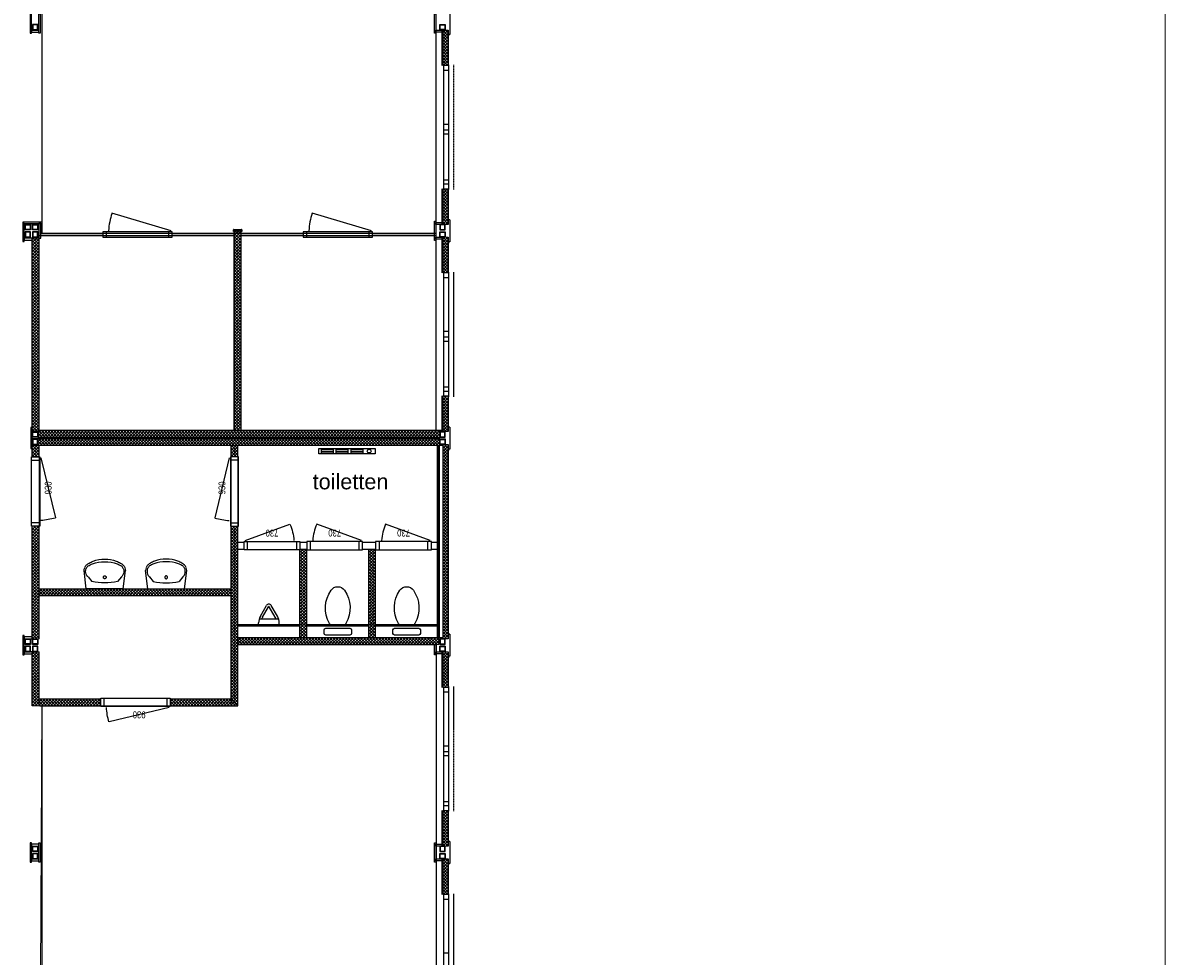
# Model space of a CAD drawing. Header units: inches. Extents: x 15 to 546804, y -66 to 267312.
# Tile 477 of 478: x 502465 to 519052, y 132134 to 145690. Entities that reach past the tile are written whole.
import ezdxf
from ezdxf.enums import TextEntityAlignment as Align

# ---------------------------------------------------------------- set-up
doc = ezdxf.new("R2010")
doc.units = ezdxf.units.IN
doc.header["$MEASUREMENT"] = 0
doc.linetypes.add('DASHDOT', pattern=[1, 0.5, -0.25, 0, -0.25])
doc.linetypes.add('DASHED', pattern=[0.75, 0.5, -0.25])
doc.layers.add('812', color=221, linetype='Continuous', plot=False)
doc.layers.add('hulplijn', color=140, linetype='Continuous', plot=False)
for name, color, linetype in [('A-0052-BESTAAND-SLOPEN', 7, 'Continuous'), ('A-1030-BE', 7, 'Continuous'), ('inbraakbeveiliging', 5, 'Continuous')]:
    doc.layers.add(name, color=color, linetype=linetype)
doc.styles.get("Standard").update_dxf_attribs({"font": 'arial.ttf'})
pattern_1 = [(135, (563402.89, 11395.54), (-22.097087, -22.097087), []), (225, (563402.89, 11395.54), (22.097087, -22.097087), [])]
pattern_2 = [(135, (563402.89, 59.54), (-22.097087, -22.097087), []), (225, (563402.89, 59.54), (22.097087, -22.097087), [])]
pattern_3 = [(135, (563402.89, 6079.54), (-22.097087, -22.097087), []), (225, (563402.89, 6079.54), (22.097087, -22.097087), [])]

# ---------------------------------------------------------------- blocks, each defined once
blk = doc.blocks.new('wc-1')
for p, q in [((-200, -65), (-200, -115)), ((175, -40), (-175, -40)), ((-175, -140), (175, -140)), ((200, -115), (200, -65)), ((-95, -190), (0, -190)), ((95, -190), (0, -190))]:
    blk.add_line(p, q)
for centre, radius, start, end in [((-175, -65), 25, 90, 180), ((-175, -115), 25, 180, 270), ((175, -65), 25, 0, 90), ((175, -115), 25, 270, 0), ((273, -433), 452, 150.2297, 214.923), ((-95, -215), 25, 90, 164.0546), ((95, -215), 25, 15.9454, 90), ((-273, -433), 452, 325.077, 29.7703), ((-7, -632), 109, 213.6308, 273.8484), ((7, -632), 109, 266.1516, 326.3692)]:
    blk.add_arc(centre, radius, start, end)
blk = doc.blocks.new('bi.dk.730.100')
for p, q in [((810, 120), (0, 120)), ((0, 120), (0, 0)), ((0, 0), (810, 0)), ((50, 120), (50, 0)), ((760, 0), (760, 120)), ((810, 0), (810, 120))]:
    blk.add_line(p, q)
at = {"flags": 128}
blk.add_lwpolyline([(17, -15), (665, -251)], dxfattribs=at)
blk.add_arc((17, 35), 708, 336.2136, 355.9423)
at = {"width": 0.8}
blk.add_attdef('DEUR', text='', height=100, dxfattribs=at).set_placement((405, -122), align=Align.MIDDLE)
blk = doc.blocks.new('bi.dk.930.100')
for p, q in [((1010, 120), (0, 120)), ((0, 120), (0, 0)), ((0, 0), (1010, 0)), ((50, 120), (50, 0)), ((960, 0), (960, 120)), ((1010, 0), (1010, 120))]:
    blk.add_line(p, q)
at = {"flags": 128}
blk.add_lwpolyline([(17, -15), (889, -226)], dxfattribs=at)
blk.add_arc((24, 29), 902, 343.5738, 357.2113)
blk = doc.blocks.new('wastafel-1')
for p, q in [((-268, 0), (-300, -265)), ((268, 0), (-268, 0)), ((268, 0), (300, -265)), ((-243, -171), (-187, -103)), ((243, -171), (187, -103))]:
    blk.add_line(p, q)
for centre, radius, start, end in [((0, -934), 851, 89.9783, 102.6529), ((1, -165), 21.1, 157.9553, 180.0105), ((1, -165), 21.1, 179.9895, 202.0447), ((1, -165), 20.7, 135.7098, 158.0206), ((0, -165), 20.2, 112.9891, 135.6713), ((0, -165), 19.8, 89.9905, 112.9423), ((0, -934), 851, 77.3474, 90.0221), ((0, -165), 19.8, 67.0577, 90.0095), ((0, -165), 20.2, 44.3287, 67.0108), ((-1, -165), 20.7, 21.9793, 44.2902), ((-1, -165), 21.1, 359.9895, 22.0447), ((-1, -165), 21.1, 337.9553, 0.0105), ((-174, -258), 126, 182.8082, 202.0374), ((-176, -259), 124, 202.0123, 224.3232), ((-169, -251), 109, 157.9535, 180.0087), ((-169, -251), 109, 179.9887, 202.0439), ((-170, -250), 107, 135.6759, 157.9867), ((-170, -251), 107, 202.0133, 224.3242), ((-172, -249), 106, 132.3533, 135.6412), ((-172, -252), 106, 224.3693, 227.959), ((-7, 94), 486, 240.9906, 249.2238), ((1, -166), 20.7, 201.9794, 224.2902), ((0, -166), 20.2, 224.3287, 247.0108), ((0, -166), 19.8, 247.0577, 270.0095), ((0, -166), 19.8, 269.9905, 292.9423), ((0, -166), 20.2, 292.9891, 315.6713), ((-1, -166), 20.7, 315.7098, 338.0207), ((7, 94), 486, 290.7687, 299.0019), ((172, -252), 106, 312.0411, 315.6307), ((172, -249), 106, 44.3588, 47.6467), ((170, -250), 107, 22.0133, 44.3242), ((170, -251), 107, 315.6758, 337.9867), ((176, -259), 124, 315.6768, 337.9877), ((169, -251), 109, 359.9913, 22.0465), ((169, -251), 109, 337.9561, 0.0113), ((174, -258), 126, 337.9626, 357.1918), ((-178, -261), 121, 224.3253, 245.9934), ((-7, 27), 456, 241.0864, 249.373), ((-1, 112), 504, 249.268, 270.0649), ((-1, 45), 475, 249.4141, 270.0648), ((1, 112), 504, 269.9382, 290.7351), ((1, 45), 475, 269.9352, 290.5859), ((7, 27), 456, 290.627, 298.9136), ((178, -261), 121, 294.0066, 315.6747)]:
    blk.add_arc(centre, radius, start, end)
blk = doc.blocks.new('urinoir-1')
for p, q in [((150, 0), (-150, 0)), ((-150, 0), (-150, -26.45)), ((150, 0), (150, -26.45)), ((-142.69, -80), (142.7, -80)), ((-123.24, -126.38), (-34.64, -279.98)), ((-92.92, -108.89), (-4.33, -262.5)), ((92.93, -108.89), (4.33, -262.5)), ((123.25, -126.38), (34.65, -279.98))]:
    blk.add_line(p, q)
for centre, radius, start, end in [((50, -26.45), 200, 180, 209.976151), ((50, -26.45), 165, 198.936493, 209.976151), ((-50, -26.45), 165, 330.024078, 341.063507), ((-50, -26.45), 200, 330.024078, 0), ((0, -260), 40, 209.976501, 330.023499), ((0, -260), 5, 209.969711, 330.030304)]:
    blk.add_arc(centre, radius, start, end)
blk = doc.blocks.new('elekkachel2000')
for p, q in [((-410, -40), (-410, 40)), ((-410, 40), (410, 40)), ((-375, 25), (-375, -25)), ((-195, 25), (-375, 25)), ((-375, 0), (-195, 0)), ((-195, -25), (-195, 25)), ((-160, 25), (-160, -25)), ((20, 25), (-160, 25)), ((-160, 0), (20, 0)), ((20, -25), (20, 25)), ((55, 25), (55, -25)), ((235, 25), (55, 25)), ((55, 0), (235, 0)), ((235, -25), (235, 25)), ((410, 40), (410, -40)), ((410, -40), (-410, -40)), ((-375, -25), (-195, -25)), ((-160, -25), (20, -25)), ((55, -25), (235, -25))]:
    blk.add_line(p, q)
blk.add_circle((323, 0), 27)

msp = doc.modelspace()

# ---------------------------------------------------------------- hatches: boundary and pattern name
at = {"layer": 'A-1030-BE', "linetype": 'Continuous', "lineweight": 0}
h = msp.add_hatch(dxfattribs=at)
h.set_pattern_fill('ANSI37', scale=250, angle=90, style=0)
h.set_pattern_definition([(135, (563402.89, -2950.46), (-22.097087, -22.097087), []), (225, (563402.89, -2950.46), (22.097087, -22.097087), [])])
h.paths.add_polyline_path([(508563, 145586), (508563, 145068), (508643, 145068), (508643, 145586)])
h = msp.add_hatch(dxfattribs=at)
h.set_pattern_fill('ANSI37', scale=250, angle=90, style=0)
h.set_pattern_definition(pattern_2)
h.paths.add_polyline_path([(508563, 142762), (508563, 143280), (508643, 143280), (508643, 142762)])
h = msp.add_hatch(dxfattribs=at)
h.set_pattern_fill('ANSI37', scale=250, angle=90, style=0)
h.set_pattern_definition([(135, (560394.39, 9106.54), (-22.097087, -22.097087), []), (225, (560394.39, 9106.54), (22.097087, -22.097087), [])])
h.paths.add_polyline_path([(505534, 139769), (505534, 142668), (505634, 142668), (505634, 139769)])
h = msp.add_hatch(dxfattribs=at)
h.set_pattern_fill('ANSI37', scale=250, angle=90, style=0)
h.set_pattern_definition([(135, (557460.89, 9002.54), (-22.097087, -22.097087), []), (225, (557460.89, 9002.54), (22.097087, -22.097087), [])])
h.paths.add_polyline_path([(502601, 139764), (502601, 142564), (502701, 142564), (502701, 139764)])
h = msp.add_hatch(dxfattribs=at)
h.set_pattern_fill('ANSI37', scale=250, angle=90, style=0)
h.set_pattern_definition(pattern_2)
h.paths.add_polyline_path([(508563, 142576), (508563, 142058), (508643, 142058), (508643, 142576)])
h = msp.add_hatch(dxfattribs=at)
h.set_pattern_fill('ANSI37', scale=250, angle=90, style=0)
h.set_pattern_definition([(135, (563402.89, 3069.54), (-22.097087, -22.097087), []), (225, (563402.89, 3069.54), (22.097087, -22.097087), [])])
h.paths.add_polyline_path([(508563, 139752), (508563, 140270), (508643, 140270), (508643, 139752)])
h = msp.add_hatch(dxfattribs=at)
h.set_pattern_fill('ANSI37', scale=250, style=0)
h.set_pattern_definition([(45, (354682.85, 84928.53), (-22.097087, 22.097087), []), (135, (354682.85, 84928.53), (-22.097087, -22.097087), [])])
h.paths.add_polyline_path([(508518, 139769), (502684, 139769), (502684, 139669), (508518, 139669)])
h = msp.add_hatch(dxfattribs=at)
h.set_pattern_fill('ANSI37', scale=250, angle=90, style=0)
h.set_pattern_definition([(135, (557460.89, 8724.54), (-22.097087, -22.097087), []), (225, (557460.89, 8724.54), (22.097087, -22.097087), [])])
h.paths.add_polyline_path([(502601, 139387), (502601, 139549), (502701, 139549), (502701, 139387)])
h = msp.add_hatch(dxfattribs=at)
h.set_pattern_fill('ANSI37', scale=250, style=0)
h.set_pattern_definition([(45, (354682.85, 84808.53), (-22.097087, 22.097087), []), (135, (354682.85, 84808.53), (-22.097087, -22.097087), [])])
h.paths.add_polyline_path([(508518, 139649), (502684, 139649), (502684, 139549), (508518, 139549)])
h = msp.add_hatch(dxfattribs=at)
h.set_pattern_fill('ANSI37', scale=250, angle=90, style=0)
h.set_pattern_definition([(135, (560347.89, 8724.54), (-22.097087, -22.097087), []), (225, (560347.89, 8724.54), (22.097087, -22.097087), [])])
h.paths.add_polyline_path([(505488, 139387), (505488, 139549), (505588, 139549), (505588, 139387)])
h = msp.add_hatch(dxfattribs=at)
h.set_pattern_fill('ANSI37', scale=250, angle=90, style=0)
h.set_pattern_definition(pattern_3)
h.paths.add_polyline_path([(508563, 136742), (508563, 139566), (508643, 139566), (508643, 136742)])
h = msp.add_hatch(dxfattribs=at)
h.set_pattern_fill('ANSI37', scale=250, angle=90, style=0)
h.set_pattern_definition([(135, (557460.89, 5980.54), (-22.097087, -22.097087), []), (225, (557460.89, 5980.54), (22.097087, -22.097087), [])])
h.paths.add_polyline_path([(502601, 136742), (502601, 138377), (502701, 138377), (502701, 136742)])
h = msp.add_hatch(dxfattribs=at)
h.set_pattern_fill('ANSI37', scale=250, angle=-90, style=0)
h.set_pattern_definition([(315, (450747.843, 284754.07), (22.097087, 22.097087), []), (45, (450747.843, 284754.07), (-22.097087, 22.097087), [])])
h.paths.add_polyline_path([(505588, 135771), (505588, 138377), (505488, 138377), (505488, 135871)])
h = msp.add_hatch(dxfattribs=at)
h.set_pattern_fill('ANSI37', scale=250, angle=90, style=0)
h.set_pattern_definition([(135, (561347.89, 21516.54), (-22.097087, -22.097087), []), (225, (561347.89, 21516.54), (22.097087, -22.097087), [])])
h.paths.add_polyline_path([(506488, 138047), (506488, 136759), (506588, 136759), (506588, 138047)])
h = msp.add_hatch(dxfattribs=at)
h.set_pattern_fill('ANSI37', scale=250, angle=90, style=0)
h.set_pattern_definition([(135, (562347.89, 21516.54), (-22.097087, -22.097087), []), (225, (562347.89, 21516.54), (22.097087, -22.097087), [])])
h.paths.add_polyline_path([(507488, 138047), (507488, 136759), (507588, 136759), (507588, 138047)])
h = msp.add_hatch(dxfattribs=at)
h.set_pattern_fill('ANSI37', scale=250, style=0)
h.set_pattern_definition([(45, (354699.85, 82630.53), (-22.097087, 22.097087), []), (135, (354699.85, 82630.53), (-22.097087, -22.097087), [])])
h.paths.add_polyline_path([(505488, 137471), (502701, 137471), (502701, 137371), (505488, 137371)])
h = msp.add_hatch(dxfattribs=at)
h.set_pattern_fill('ANSI37', scale=250, style=0)
h.set_pattern_definition([(45, (357586.85, 81918.53), (-22.097087, 22.097087), []), (135, (357586.85, 81918.53), (-22.097087, -22.097087), [])])
h.paths.add_polyline_path([(508506, 136759), (505588, 136759), (505588, 136659), (508506, 136659)])
h = msp.add_hatch(dxfattribs=at)
h.set_pattern_fill('ANSI37', scale=250, angle=90, style=0)
h.set_pattern_definition([(135, (557460.89, 2982.54), (-22.097087, -22.097087), []), (225, (557460.89, 2982.54), (22.097087, -22.097087), [])])
h.paths.add_polyline_path([(502601, 135771), (502601, 136556), (502701, 136556), (502701, 135871)])
h = msp.add_hatch(dxfattribs=at)
h.set_pattern_fill('ANSI37', scale=250, angle=90, style=0)
h.set_pattern_definition(pattern_3)
h.paths.add_polyline_path([(508563, 136556), (508563, 136038), (508643, 136038), (508643, 136556)])
h = msp.add_hatch(dxfattribs=at)
h.set_pattern_fill('ANSI37', scale=250, style=0)
h.set_pattern_definition([(45, (354699.85, 81030.53), (-22.097087, 22.097087), []), (135, (354699.85, 81030.53), (-22.097087, -22.097087), [])])
h.paths.add_polyline_path([(503595, 135871), (502701, 135871), (502601, 135771), (503595, 135771)])
h = msp.add_hatch(dxfattribs=at)
h.set_pattern_fill('ANSI37', scale=250, style=0)
h.set_pattern_definition([(45, (356604.35, 81030.53), (-22.097087, 22.097087), []), (135, (356604.35, 81030.53), (-22.097087, -22.097087), [])])
h.paths.add_polyline_path([(505488, 135871), (504605, 135871), (504605, 135771), (505588, 135771)])
h = msp.add_hatch(dxfattribs=at)
h.set_pattern_fill('ANSI37', scale=250, angle=90, style=0)
h.set_pattern_definition(pattern_1)
h.paths.add_polyline_path([(508563, 134250), (508563, 133732), (508643, 133732), (508643, 134250)])
h = msp.add_hatch(dxfattribs=at)
h.set_pattern_fill('ANSI37', scale=250, angle=90, style=0)
h.set_pattern_definition(pattern_1)
h.paths.add_polyline_path([(508563, 133028), (508563, 133546), (508643, 133546), (508643, 133028)])

# ---------------------------------------------------------------- linework, layer by layer
at = {"color": 7, "linetype": 'Continuous', "lineweight": 0, "elevation": 850}
for points in [[(505488, 137471), (502701, 137471), (502701, 139549), (505488, 139549)], [(508488, 136947), (505588, 136947), (505588, 139549), (508488, 139549)]]:
    msp.add_lwpolyline(points, close=True, dxfattribs=at)
at = {"layer": '812', "color": 7, "elevation": 850}
for points in [[(502744, 153190), (508461, 153190), (508461, 142629), (502744, 142629)], [(502701, 142602), (505534, 142602), (505534, 139769), (502701, 139769)], [(505634, 142602), (508461, 142602), (508461, 139769), (505634, 139769)], [(505588, 136659), (508468, 136659), (508468, 127609), (505634, 127609), (505488, 127609), (505488, 126909), (502701, 126909), (502744, 135771), (505588, 135771)]]:
    msp.add_lwpolyline(points, close=True, dxfattribs=at)
at = {"layer": 'A-1030-BE', "color": 7}
for p, q in [((508665, 145838, 850), (508665, 145519, 850)), ((508666, 145839, 850), (508666, 145519, 850)), ((508643, 145519, 850), (508643, 145499, 850)), ((508665, 145519, 850), (508644, 145519, 850)), ((508666, 145519, 850), (508644, 145519, 850)), ((508644, 145519, 850), (508644, 145499, 850)), ((508644, 145519, 850), (508644, 145499, 850)), ((508643, 142829, 850), (508643, 142848, 850)), ((508644, 142828, 850), (508644, 142849, 850)), ((508644, 142829, 850), (508644, 142848, 850)), ((508666, 142829, 850), (508644, 142829, 850)), ((508665, 142828, 850), (508644, 142828, 850)), ((508665, 142828, 850), (508665, 142509, 850)), ((508666, 142829, 850), (508666, 142509, 850)), ((505524, 142660, 850), (505524, 142685, 850)), ((505533, 142660, 850), (505524, 142660, 850)), ((505527, 142688, 850), (505641, 142688, 850)), ((505533, 142668, 850), (505635, 142668, 850)), ((505533, 142668, 850), (505533, 142660, 850)), ((505635, 142668, 850), (505635, 142660, 850)), ((505644, 142660, 850), (505635, 142660, 850)), ((505644, 142685, 850), (505644, 142660, 850)), ((508643, 142509, 850), (508643, 142489, 850)), ((508665, 142509, 850), (508644, 142509, 850)), ((508666, 142509, 850), (508644, 142509, 850)), ((508644, 142509, 850), (508644, 142489, 850)), ((508644, 142509, 850), (508644, 142489, 850)), ((508643, 139819, 850), (508643, 139838, 850)), ((508644, 139818, 850), (508644, 139839, 850)), ((508644, 139819, 850), (508644, 139838, 850)), ((508666, 139819, 850), (508644, 139819, 850)), ((508665, 139818, 850), (508644, 139818, 850)), ((508665, 139818, 850), (508665, 139499, 850)), ((508666, 139819, 850), (508666, 139499, 850)), ((508643, 139499, 850), (508643, 139479, 850)), ((508665, 139499, 850), (508644, 139499, 850)), ((508666, 139499, 850), (508644, 139499, 850)), ((508644, 139499, 850), (508644, 139479, 850)), ((508644, 139499, 850), (508644, 139479, 850)), ((508643, 136809, 850), (508643, 136828, 850)), ((508644, 136808, 850), (508644, 136829, 850)), ((508644, 136809, 850), (508644, 136828, 850)), ((508666, 136809, 850), (508644, 136809, 850)), ((508665, 136808, 850), (508644, 136808, 850)), ((508665, 136808, 850), (508665, 136489, 850)), ((508666, 136809, 850), (508666, 136489, 850)), ((508643, 136489, 850), (508643, 136469, 850)), ((508665, 136489, 850), (508644, 136489, 850)), ((508666, 136489, 850), (508644, 136489, 850)), ((508644, 136489, 850), (508644, 136469, 850)), ((508644, 136489, 850), (508644, 136469, 850)), ((508643, 133799, 850), (508643, 133818, 850)), ((508644, 133798, 850), (508644, 133819, 850)), ((508644, 133799, 850), (508644, 133818, 850)), ((508666, 133799, 850), (508644, 133799, 850)), ((508665, 133798, 850), (508644, 133798, 850)), ((508665, 133798, 850), (508665, 133479, 850)), ((508666, 133799, 850), (508666, 133479, 850)), ((508643, 133479, 850), (508643, 133459, 850)), ((508665, 133479, 850), (508644, 133479, 850)), ((508666, 133479, 850), (508644, 133479, 850)), ((508644, 133479, 850), (508644, 133459, 850)), ((508644, 133479, 850), (508644, 133459, 850))]:
    msp.add_line(p, q, dxfattribs=at)
at = {"layer": 'A-1030-BE', "color": 7, "linetype": 'DASHDOT', "ltscale": 12}
for p, q in [((508461, 145556, 850), (508461, 142791, 850)), ((508723, 143270, 850), (508723, 145078, 850)), ((508461, 142546, 850), (508461, 139781, 850)), ((508723, 140260, 850), (508723, 142068, 850)), ((508723, 134240, 850), (508723, 136048, 850)), ((508723, 131230, 850), (508723, 133038, 850))]:
    msp.add_line(p, q, dxfattribs=at)
at = {"layer": 'A-1030-BE', "color": 7, "linetype": 'Continuous', "lineweight": 25, "ltscale": 10}
for p, q in [((508551, 145586, 850), (508551, 145068, 850)), ((508563, 145586, 850), (508563, 145068, 850)), ((508643, 145586, 850), (508643, 145068, 850)), ((508573, 145068, 850), (508573, 143280, 850)), ((508643, 145068, 850), (508573, 145068, 850)), ((508653, 144996, 850), (508573, 144996, 850)), ((508653, 145078, 850), (508643, 145078, 850)), ((508643, 145068, 850), (508643, 145078, 850)), ((508653, 143270, 850), (508653, 145078, 850)), ((508653, 144215, 850), (508573, 144215, 850)), ((508653, 144133, 850), (508573, 144133, 850)), ((508653, 144073, 850), (508573, 144073, 850)), ((508573, 143412, 850), (508653, 143412, 850)), ((508573, 143352, 850), (508653, 143352, 850)), ((508551, 143280, 850), (508551, 142762, 850)), ((508563, 143280, 850), (508563, 142762, 850)), ((508573, 143280, 850), (508643, 143280, 850)), ((508643, 143270, 850), (508643, 143280, 850)), ((508643, 143280, 850), (508643, 142762, 850)), ((508643, 143270, 850), (508653, 143270, 850)), ((504618, 142671, 850), (503759, 142925, 850)), ((507527, 142671, 850), (506668, 142925, 850)), ((504635, 142656, 850), (503625, 142656, 850)), ((503625, 142656, 850), (503625, 142576, 850)), ((503675, 142656, 850), (503675, 142576, 850)), ((504585, 142576, 850), (504585, 142656, 850)), ((504635, 142576, 850), (504635, 142656, 850)), ((505534, 139769, 850), (505534, 142668, 850)), ((505634, 142668, 850), (505534, 142668, 850)), ((505634, 139769, 850), (505634, 142668, 850)), ((507544, 142656, 850), (506534, 142656, 850)), ((506534, 142656, 850), (506534, 142576, 850)), ((506584, 142656, 850), (506584, 142576, 850)), ((507494, 142576, 850), (507494, 142656, 850)), ((507544, 142576, 850), (507544, 142656, 850)), ((502601, 139764, 850), (502601, 142564, 850)), ((502701, 139764, 850), (502701, 142564, 850)), ((502726, 142629, 850), (503625, 142629, 850)), ((502726, 142602, 850), (503625, 142602, 850)), ((503625, 142576, 850), (504635, 142576, 850)), ((504635, 142629, 850), (505534, 142629, 850)), ((504635, 142602, 850), (505534, 142602, 850)), ((505634, 142629, 850), (506534, 142629, 850)), ((505634, 142602, 850), (506534, 142602, 850)), ((506534, 142576, 850), (507544, 142576, 850)), ((507544, 142629, 850), (508443, 142629, 850)), ((507544, 142602, 850), (508443, 142602, 850)), ((508551, 142576, 850), (508551, 142058, 850)), ((508563, 142576, 850), (508563, 142058, 850)), ((508643, 142576, 850), (508643, 142058, 850)), ((508573, 142058, 850), (508573, 140270, 850)), ((508643, 142058, 850), (508573, 142058, 850)), ((508653, 142068, 850), (508643, 142068, 850)), ((508643, 142058, 850), (508643, 142068, 850)), ((508653, 140260, 850), (508653, 142068, 850)), ((508653, 141986, 850), (508573, 141986, 850)), ((508653, 141205, 850), (508573, 141205, 850)), ((508653, 141123, 850), (508573, 141123, 850)), ((508653, 141063, 850), (508573, 141063, 850)), ((508573, 140402, 850), (508653, 140402, 850)), ((508573, 140342, 850), (508653, 140342, 850)), ((508551, 140270, 850), (508551, 139752, 850)), ((508563, 140270, 850), (508563, 139752, 850)), ((508573, 140270, 850), (508643, 140270, 850)), ((508643, 140260, 850), (508643, 140270, 850)), ((508643, 140270, 850), (508643, 139752, 850)), ((508643, 140260, 850), (508653, 140260, 850)), ((508563, 139769, 850), (502684, 139769, 850)), ((508518, 139669, 850), (502684, 139669, 850)), ((502601, 139387, 850), (502601, 139554, 850)), ((508518, 139649, 850), (502684, 139649, 850)), ((508563, 139549, 850), (502684, 139549, 850)), ((502701, 139387, 850), (502701, 139554, 850)), ((505488, 139387, 850), (505488, 139549, 850)), ((505588, 139387, 850), (505588, 139549, 850)), ((508488, 136759, 850), (508488, 139549, 850)), ((508500, 136759, 850), (508500, 139549, 850)), ((508513, 136759, 850), (508513, 139549, 850)), ((508563, 139566, 850), (508563, 136742, 850)), ((508643, 139566, 850), (508643, 136742, 850)), ((502601, 136742, 850), (502601, 138377, 850)), ((502701, 136742, 850), (502701, 138377, 850)), ((505488, 135771, 850), (505488, 138377, 850)), ((505588, 135771, 850), (505588, 138377, 850)), ((505588, 138147, 850), (505678, 138147, 850)), ((505588, 138047, 850), (505678, 138047, 850)), ((506488, 138147, 850), (506588, 138147, 850)), ((506488, 136759, 850), (506488, 138047, 850)), ((506488, 138047, 850), (506588, 138047, 850)), ((506588, 136759, 850), (506588, 138047, 850)), ((507398, 138147, 850), (507588, 138147, 850)), ((507398, 138047, 850), (507588, 138047, 850)), ((507488, 136759, 850), (507488, 138047, 850)), ((507588, 136759, 850), (507588, 138047, 850)), ((508398, 138147, 850), (508488, 138147, 850)), ((508398, 138047, 850), (508488, 138047, 850)), ((502701, 137471, 850), (505488, 137471, 850)), ((502701, 137371, 850), (505488, 137371, 850)), ((504453, 137371, 850), (504723, 137371, 850)), ((506488, 136947, 850), (505588, 136947, 850)), ((506488, 136929, 850), (505588, 136929, 850)), ((507488, 136947, 850), (506588, 136947, 850)), ((507488, 136929, 850), (506588, 136929, 850)), ((508488, 136947, 850), (507588, 136947, 850)), ((508488, 136929, 850), (507588, 136929, 850)), ((508563, 136759, 850), (505588, 136759, 850)), ((502601, 135771, 850), (502601, 136556, 850)), ((502701, 135771, 850), (502701, 136556, 850)), ((508506, 136659, 850), (505588, 136659, 850)), ((508551, 136556, 850), (508551, 136038, 850)), ((508563, 136556, 850), (508563, 136038, 850)), ((508643, 136556, 850), (508643, 136038, 850)), ((508573, 136038, 850), (508573, 134250, 850)), ((508643, 136038, 850), (508573, 136038, 850)), ((508653, 136048, 850), (508643, 136048, 850)), ((508643, 136038, 850), (508643, 136048, 850)), ((508653, 134240, 850), (508653, 136048, 850)), ((502713, 135871, 850), (503595, 135871, 850)), ((504605, 135871, 850), (505488, 135871, 850)), ((508653, 135966, 850), (508573, 135966, 850)), ((502713, 135771, 850), (503595, 135771, 850)), ((504605, 135771, 850), (505488, 135771, 850)), ((508653, 135185, 850), (508573, 135185, 850)), ((508653, 135103, 850), (508573, 135103, 850)), ((508653, 135043, 850), (508573, 135043, 850)), ((508573, 134382, 850), (508653, 134382, 850)), ((508551, 134250, 850), (508551, 133732, 850)), ((508563, 134250, 850), (508563, 133732, 850)), ((508573, 134322, 850), (508653, 134322, 850)), ((508573, 134250, 850), (508643, 134250, 850)), ((508643, 134240, 850), (508643, 134250, 850)), ((508643, 134250, 850), (508643, 133732, 850)), ((508643, 134240, 850), (508653, 134240, 850)), ((508551, 133546, 850), (508551, 133028, 850)), ((508563, 133546, 850), (508563, 133028, 850)), ((508643, 133546, 850), (508643, 133028, 850)), ((508653, 133038, 850), (508643, 133038, 850)), ((508643, 133028, 850), (508643, 133038, 850)), ((508653, 131230, 850), (508653, 133038, 850)), ((508573, 133028, 850), (508573, 131240, 850)), ((508643, 133028, 850), (508573, 133028, 850)), ((508653, 132956, 850), (508573, 132956, 850)), ((508653, 132175, 850), (508573, 132175, 850))]:
    msp.add_line(p, q, dxfattribs=at)
at = {"layer": 'A-1030-BE', "color": 7, "linetype": 'DASHED', "lineweight": 13, "ltscale": 10, "elevation": 850}
for points in [[(502744, 153190), (502744, 142795)], [(502744, 135771), (502744, 127745)]]:
    msp.add_lwpolyline(points, dxfattribs=at)
at = {"layer": 'A-1030-BE', "color": 7, "linetype": 'Continuous', "lineweight": 25, "ltscale": 10, "elevation": 850}
for points in [[(502589, 145538), (502589, 145820), (502571, 145820), (502571, 145538)], [(502699, 145538), (502699, 145820), (502717, 145820), (502717, 145538)], [(508443, 145538), (508443, 145820), (508461, 145820), (508461, 145538)], [(502604, 145586), (502684, 145586), (502684, 145666), (502604, 145666)], [(502610, 145592), (502678, 145592), (502678, 145660), (502610, 145660)], [(508598, 145586), (508518, 145586), (508518, 145666), (508598, 145666)], [(508592, 145592), (508524, 145592), (508524, 145660), (508592, 145660)], [(502699, 145556), (502699, 145586), (502589, 145586), (502589, 145556)], [(508461, 145556), (508461, 145586), (508551, 145586), (508551, 145556)], [(502744, 142795), (502465, 142795), (502465, 142777), (502744, 142777)], [(502483, 142516), (502483, 142777), (502465, 142777), (502465, 142516)], [(502498, 142682), (502498, 142762), (502578, 142762), (502578, 142682)], [(502498, 142656), (502498, 142576), (502578, 142576), (502578, 142656)], [(502504, 142688), (502504, 142756), (502572, 142756), (502572, 142688)], [(502604, 142762), (502684, 142762), (502684, 142682), (502604, 142682)], [(502604, 142576), (502684, 142576), (502684, 142656), (502604, 142656)], [(502610, 142756), (502678, 142756), (502678, 142688), (502610, 142688)], [(502696, 142777), (502696, 142564), (502726, 142564), (502726, 142777)], [(508443, 142528), (508443, 142810), (508461, 142810), (508461, 142528)], [(508461, 142762), (508461, 142792), (508551, 142792), (508551, 142762)], [(508598, 142762), (508518, 142762), (508518, 142682), (508598, 142682)], [(508598, 142576), (508518, 142576), (508518, 142656), (508598, 142656)], [(508592, 142756), (508524, 142756), (508524, 142688), (508592, 142688)], [(502601, 142534), (502601, 142564), (502483, 142564), (502483, 142534)], [(502504, 142650), (502504, 142582), (502572, 142582), (502572, 142650)], [(502610, 142582), (502678, 142582), (502678, 142650), (502610, 142650)], [(508461, 142546), (508461, 142576), (508551, 142576), (508551, 142546)], [(508592, 142582), (508524, 142582), (508524, 142650), (508592, 142650)], [(502601, 139506), (502601, 139812), (502583, 139812), (502583, 139506)], [(502604, 139752), (502684, 139752), (502684, 139672), (502604, 139672)], [(502610, 139746), (502678, 139746), (502678, 139678), (502610, 139678)], [(508598, 139752), (508518, 139752), (508518, 139672), (508598, 139672)], [(508592, 139746), (508524, 139746), (508524, 139678), (508592, 139678)], [(502604, 139566), (502684, 139566), (502684, 139646), (502604, 139646)], [(502610, 139572), (502678, 139572), (502678, 139640), (502610, 139640)], [(508598, 139566), (508518, 139566), (508518, 139646), (508598, 139646)], [(508592, 139572), (508524, 139572), (508524, 139640), (508592, 139640)], [(502483, 136508), (502483, 136790), (502465, 136790), (502465, 136508)], [(502601, 136742), (502601, 136772), (502483, 136772), (502483, 136742)], [(502498, 136662), (502498, 136742), (502578, 136742), (502578, 136662)], [(502504, 136668), (502504, 136736), (502572, 136736), (502572, 136668)], [(502604, 136742), (502684, 136742), (502684, 136662), (502604, 136662)], [(502610, 136736), (502678, 136736), (502678, 136668), (502610, 136668)], [(508598, 136742), (508518, 136742), (508518, 136662), (508598, 136662)], [(508592, 136736), (508524, 136736), (508524, 136668), (508592, 136668)], [(502601, 136526), (502601, 136556), (502483, 136556), (502483, 136526)], [(502498, 136636), (502498, 136556), (502578, 136556), (502578, 136636)], [(502504, 136630), (502504, 136562), (502572, 136562), (502572, 136630)], [(502604, 136556), (502684, 136556), (502684, 136636), (502604, 136636)], [(502610, 136562), (502678, 136562), (502678, 136630), (502610, 136630)], [(508443, 136508), (508443, 136659), (508461, 136659), (508461, 136508)], [(508461, 136526), (508461, 136556), (508551, 136556), (508551, 136526)], [(508598, 136556), (508518, 136556), (508518, 136636), (508598, 136636)], [(508592, 136562), (508524, 136562), (508524, 136630), (508592, 136630)], [(502589, 133498), (502589, 133780), (502571, 133780), (502571, 133498)], [(502699, 133732), (502699, 133762), (502589, 133762), (502589, 133732)], [(502604, 133732), (502684, 133732), (502684, 133652), (502604, 133652)], [(502610, 133726), (502678, 133726), (502678, 133658), (502610, 133658)], [(502699, 133498), (502699, 133780), (502717, 133780), (502717, 133498)], [(508443, 133498), (508443, 133780), (508461, 133780), (508461, 133498)], [(508461, 133732), (508461, 133762), (508551, 133762), (508551, 133732)], [(508598, 133732), (508518, 133732), (508518, 133652), (508598, 133652)], [(508592, 133726), (508524, 133726), (508524, 133658), (508592, 133658)], [(502699, 133516), (502699, 133546), (502589, 133546), (502589, 133516)], [(502604, 133546), (502684, 133546), (502684, 133626), (502604, 133626)], [(502610, 133552), (502678, 133552), (502678, 133620), (502610, 133620)], [(508461, 133516), (508461, 133546), (508551, 133546), (508551, 133516)], [(508598, 133546), (508518, 133546), (508518, 133626), (508598, 133626)], [(508592, 133552), (508524, 133552), (508524, 133620), (508592, 133620)]]:
    msp.add_lwpolyline(points, close=True, dxfattribs=at)
at = {"layer": 'A-1030-BE', "color": 7, "elevation": 850}
for points in [[(502696, 142762), (502696, 142682), (502684, 142682), (502684, 142762)], [(502696, 142656), (502696, 142576), (502684, 142576), (502684, 142656)]]:
    msp.add_lwpolyline(points, close=True, dxfattribs=at)
at = {"layer": 'A-1030-BE', "color": 7}
for centre, radius, start, end in [((508644, 145499, 850), 0.7, 180, 0), ((508644, 142848, 850), 0.7, 0, 180), ((505527, 142685, 850), 3, 90, 180), ((505641, 142685, 850), 3, 0, 90), ((508644, 142489, 850), 0.7, 180, 0), ((508644, 139838, 850), 0.7, 0, 180), ((508644, 139479, 850), 0.7, 180, 0), ((508644, 136828, 850), 0.7, 0, 180), ((508644, 136469, 850), 0.7, 180, 0), ((508644, 133818, 850), 0.7, 0, 180), ((508644, 133459, 850), 0.7, 180, 0)]:
    msp.add_arc(centre, radius, start, end, dxfattribs=at)
at = {"layer": 'A-1030-BE', "color": 7, "linetype": 'Continuous', "lineweight": 25, "ltscale": 10}
for centre in [(504611, 142627, 850), (507519, 142627, 850)]:
    msp.add_arc(centre, 902, 160.7133, 177.2113, dxfattribs=at)
at = {"layer": 'hulplijn', "color": 7, "linetype": 'Continuous', "lineweight": 0, "elevation": 850}
for points in [[(508563, 145586), (508563, 145068), (508643, 145068), (508643, 145586)], [(508563, 142762), (508563, 143280), (508643, 143280), (508643, 142762)], [(505534, 139769), (505534, 142668), (505634, 142668), (505634, 139769)], [(502601, 139764), (502601, 142564), (502701, 142564), (502701, 139764)], [(508563, 142576), (508563, 142058), (508643, 142058), (508643, 142576)], [(508563, 139752), (508563, 140270), (508643, 140270), (508643, 139752)], [(508518, 139769), (502684, 139769), (502684, 139669), (508518, 139669)], [(502601, 139387), (502601, 139549), (502701, 139549), (502701, 139387)], [(508518, 139649), (502684, 139649), (502684, 139549), (508518, 139549)], [(505488, 139387), (505488, 139549), (505588, 139549), (505588, 139387)], [(508563, 136742), (508563, 139566), (508643, 139566), (508643, 136742)], [(502601, 136742), (502601, 138377), (502701, 138377), (502701, 136742)], [(505588, 135771), (505588, 138377), (505488, 138377), (505488, 135871)], [(506488, 138047), (506488, 136759), (506588, 136759), (506588, 138047)], [(507488, 138047), (507488, 136759), (507588, 136759), (507588, 138047)], [(505488, 137471), (502701, 137471), (502701, 137371), (505488, 137371)], [(508506, 136759), (505588, 136759), (505588, 136659), (508506, 136659)], [(502601, 135771), (502601, 136556), (502701, 136556), (502701, 135871)], [(508563, 136556), (508563, 136038), (508643, 136038), (508643, 136556)], [(503595, 135871), (502701, 135871), (502601, 135771), (503595, 135771)], [(505488, 135871), (504605, 135871), (504605, 135771), (505588, 135771)], [(508563, 134250), (508563, 133732), (508643, 133732), (508643, 134250)], [(508563, 133028), (508563, 133546), (508643, 133546), (508643, 133028)]]:
    msp.add_lwpolyline(points, close=True, dxfattribs=at)
at = {"layer": 'inbraakbeveiliging', "color": 7, "linetype": 'Continuous', "lineweight": 20}
msp.add_lwpolyline([(519052, 162531), (519052, 81272)], dxfattribs=at)

# ---------------------------------------------------------------- block references
at = {"layer": 'A-1030-BE', "color": 7, "linetype": 'Continuous', "lineweight": 25, "ltscale": 10}
msp.add_blockref('elekkachel2000', (507171, 139469, 850), dxfattribs=at)
ref = msp.add_blockref('bi.dk.930.100', (502711, 139387, 850), dxfattribs=dict(at, xscale=-1, rotation=90))
ref.add_attrib('DEUR', '930', dxfattribs={"layer": '0', "height": 100, "rotation": 90, "width": 0.8}).set_placement((502833, 138935, 850), align=Align.MIDDLE)
ref = msp.add_blockref('bi.dk.930.100', (505478, 139387, 850), dxfattribs=dict(at, rotation=270))
ref.add_attrib('DEUR', '930', dxfattribs={"layer": '0', "height": 100, "rotation": 90, "width": 0.8}).set_placement((505356, 138935, 850), align=Align.MIDDLE)
ref = msp.add_blockref('bi.dk.730.100', (505678, 138157, 850), dxfattribs=dict(at, xscale=-1, rotation=180))
ref.add_attrib('DEUR', '730', dxfattribs={"layer": '0', "height": 100, "rotation": 180, "width": 0.8}).set_placement((506083, 138278, 850), align=Align.MIDDLE)
at = {"layer": 'A-1030-BE', "color": 7, "linetype": 'Continuous', "lineweight": 25, "ltscale": 10, "rotation": 180}
for p in [(507398, 138157, 850), (508398, 138157, 850)]:
    msp.add_blockref('bi.dk.730.100', p, dxfattribs=at).add_auto_attribs({'DEUR': '730'})
at = {"layer": 'A-1030-BE', "color": 7, "linetype": 'Continuous', "lineweight": 25, "ltscale": 10, "xscale": -1, "rotation": 180}
for name, p in [('wastafel-1', (503654, 137471, 850)), ('wc-1', (507038, 136757, 850)), ('wc-1', (508038, 136757, 850))]:
    msp.add_blockref(name, p, dxfattribs=at)
at = {"layer": 'A-1030-BE', "color": 7, "linetype": 'Continuous', "lineweight": 25, "ltscale": 10, "rotation": 180}
for name, p in [('wastafel-1', (504546, 137471, 850)), ('urinoir-1', (506038, 136947, 850))]:
    msp.add_blockref(name, p, dxfattribs=at)
at = {"layer": 'A-1030-BE', "color": 7, "linetype": 'Continuous', "lineweight": 25, "ltscale": 10}
ref = msp.add_blockref('bi.dk.930.100', (504605, 135761, 850), dxfattribs=dict(at, xscale=-1))
ref.add_attrib('DEUR', '930', dxfattribs={"layer": '0', "height": 100, "rotation": 180, "width": 0.8}).set_placement((504154, 135639, 850), align=Align.MIDDLE)

# ---------------------------------------------------------------- texts
at = {"layer": 'A-0052-BESTAAND-SLOPEN', "color": 7, "lineweight": 0, "insert": (507223, 138911, 850), "char_height": 225, "attachment_point": 8, "line_spacing_factor": 1.333333}
msp.add_mtext('{\\fARIAL|b0|i0|c12|p0;toiletten}', dxfattribs=at)

doc.saveas('drawing.dxf')
